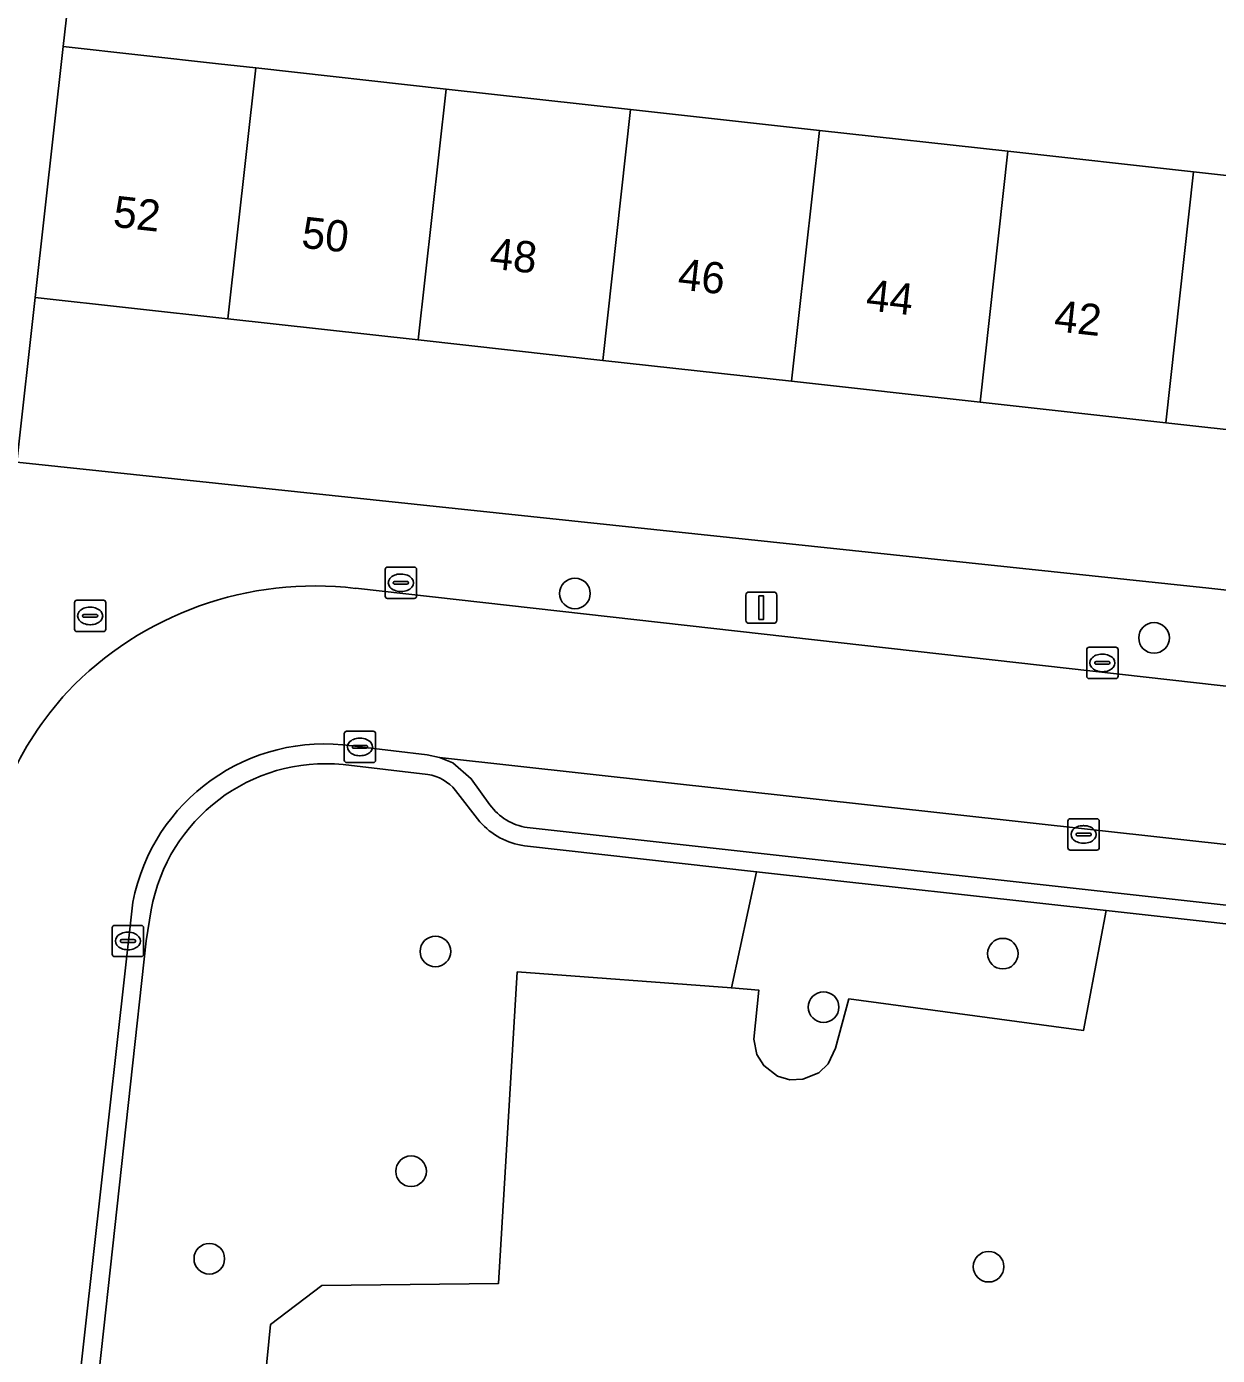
# Model space of a CAD drawing. Extents: x 162026 to 163502, y 387295 to 388169.
# Drawn here: x 162667.94 to 162705.98, y 387591.19 to 387633.65 of the extents above; entities that cross this region are included whole.
import ezdxf

# ---------------------------------------------------------------- set-up
doc = ezdxf.new("R2010")
doc.units = 0
for name, color, linetype in [('IMGEO_Berm_open', 7, 'Continuous'), ('IMGEO_Boom', 7, 'Continuous'), ('IMGEO_Erf', 7, 'Continuous'), ('IMGEO_Groenvoorziening', 7, 'Continuous'), ('IMGEO_Kolk', 7, 'Continuous'), ('IMGEO_Lichtmast', 7, 'Continuous'), ('IMGEO_Pand', 7, 'Continuous'), ('IMGEO_Pand_nummerreeks', 7, 'Continuous'), ('IMGEO_Parkeervlak_open', 7, 'Continuous'), ('IMGEO_Rijbaan_lokaal_open', 7, 'Continuous'), ('IMGEO_Rioolput', 7, 'Continuous'), ('IMGEO_Voetpad_open', 7, 'Continuous')]:
    doc.layers.add(name, color=color, linetype=linetype)

msp = doc.modelspace()

# ---------------------------------------------------------------- linework, layer by layer
at = {"layer": 'IMGEO_Berm_open'}
for points in [[(162682.144, 387609.613), (162681.554, 387610.126), (162681.124, 387610.298), (162680.734, 387610.377), (162678.589, 387610.63), (162678.346, 387610.665)], [(162678.051, 387610.068), (162680.753, 387609.749)], [(162682.741, 387608.778), (162682.144, 387609.613)], [(162681.644, 387609.241), (162682.42, 387608.241)], [(162781.533, 387597.206), (162780.327, 387597.34), (162683.93, 387608.057)], [(162683.839, 387607.47), (162691.254, 387606.645), (162702.421, 387605.402), (162766.048, 387598.321), (162766.107, 387598.314), (162781.064, 387596.643)], [(162671.334, 387605.667), (162668.803, 387582.969), (162668.785, 387582.735), (162669.382, 387582.658), (162669.759, 387586.112), (162671.761, 387604.43), (162671.923, 387605.422)]]:
    msp.add_lwpolyline(points, dxfattribs=at)
for centre, radius, start, end in [((162677.463, 387604.486), 6.242, 81.8656, 169.0953), ((162677.502, 387604.428), 5.667, 84.4397, 169.8961), ((162680.549, 387608.355), 1.409, 38.9644, 81.6567), ((162684.185, 387609.818), 1.78, 215.7718, 261.7636), ((162684.165, 387609.761), 2.314, 221.0588, 261.9072)]:
    msp.add_arc(centre, radius, start, end, dxfattribs=at)
at = {"layer": 'IMGEO_Boom'}
for centre in [(162685.454, 387615.534), (162703.951, 387614.114), (162680.999, 387604.095), (162699.122, 387604.026), (162693.396, 387602.317), (162680.221, 387597.072), (162673.777, 387594.279), (162698.668, 387594.024)]:
    msp.add_circle(centre, 0.489, dxfattribs=at)
at = {"layer": 'IMGEO_Erf'}
msp.add_lwpolyline([(162670.589, 387646.024), (162669.104, 387633.007), (162674.074, 387632.456), (162675.258, 387632.325), (162681.339, 387631.65), (162687.233, 387630.996), (162693.262, 387630.328), (162699.282, 387629.66), (162705.216, 387629.002), (162711.183, 387628.34), (162717.26, 387627.666), (162723.213, 387627.006), (162729.267, 387626.334), (162735.179, 387625.678), (162741.241, 387625.006), (162742.536, 387637.885)], dxfattribs=at)
msp.add_lwpolyline([(162722.324, 387618.99), (162716.371, 387619.65), (162710.294, 387620.324), (162704.327, 387620.986), (162698.393, 387621.644), (162692.373, 387622.312), (162686.344, 387622.98), (162680.45, 387623.634), (162674.369, 387624.308), (162668.215, 387624.991), (162667.627, 387619.734), (162705.702, 387615.707), (162739.777, 387611.878), (162739.813, 387612.19), (162740.352, 387616.99), (162734.29, 387617.662), (162728.378, 387618.318)], close=True, dxfattribs=at)
at = {"layer": 'IMGEO_Groenvoorziening'}
for points in [[(162680.753, 387609.749), (162678.051, 387610.068)], [(162682.42, 387608.241), (162681.644, 387609.241)], [(162683.61, 387603.444), (162690.454, 387602.929), (162691.254, 387606.645), (162683.839, 387607.47)], [(162671.923, 387605.422), (162671.761, 387604.43), (162669.759, 387586.112), (162675.09, 387585.675), (162675.736, 387592.178), (162677.374, 387593.42), (162683.013, 387593.482), (162683.61, 387603.444)], [(162766.107, 387598.314), (162766.048, 387598.321), (162702.421, 387605.402), (162701.695, 387601.568), (162694.208, 387602.579), (162693.779, 387601.007), (162693.543, 387600.509), (162693.243, 387600.223), (162692.734, 387600.011), (162692.32, 387599.999), (162691.922, 387600.116), (162691.484, 387600.451), (162691.267, 387600.804), (162691.165, 387601.289), (162691.327, 387602.863), (162690.454, 387602.929), (162683.61, 387603.444), (162683.013, 387593.482), (162677.374, 387593.42), (162675.736, 387592.178), (162675.09, 387585.675)]]:
    msp.add_lwpolyline(points, dxfattribs=at)
msp.add_lwpolyline([(162702.421, 387605.402), (162691.254, 387606.645), (162690.454, 387602.929), (162691.327, 387602.863), (162691.165, 387601.289), (162691.267, 387600.804), (162691.484, 387600.451), (162691.922, 387600.116), (162692.32, 387599.999), (162692.734, 387600.011), (162693.243, 387600.223), (162693.543, 387600.509), (162693.779, 387601.007), (162694.208, 387602.579), (162701.695, 387601.568)], close=True, dxfattribs=at)
for centre, radius, start, end in [((162677.502, 387604.428), 5.667, 84.4397, 169.8961), ((162680.549, 387608.355), 1.409, 38.9644, 81.6567), ((162684.165, 387609.761), 2.314, 221.0588, 261.9072)]:
    msp.add_arc(centre, radius, start, end, dxfattribs=at)
at = {"layer": 'IMGEO_Kolk'}
for p, q in [((162679.394, 387615.449), (162679.394, 387616.301)), ((162679.469, 387616.375), (162680.321, 387616.375)), ((162680.395, 387616.301), (162680.395, 387615.449)), ((162679.653, 387615.869), (162679.653, 387615.881)), ((162679.696, 387615.918), (162680.094, 387615.918)), ((162679.882, 387616.155), (162679.907, 387616.155)), ((162680.137, 387615.881), (162680.137, 387615.869)), ((162680.091, 387615.832), (162679.693, 387615.832)), ((162679.905, 387615.595), (162679.88, 387615.595)), ((162680.321, 387615.375), (162679.469, 387615.375)), ((162701.801, 387612.888), (162701.801, 387613.74)), ((162701.876, 387613.814), (162702.728, 387613.814)), ((162702.802, 387613.74), (162702.802, 387612.888)), ((162702.06, 387613.308), (162702.06, 387613.32)), ((162702.103, 387613.357), (162702.501, 387613.357)), ((162702.289, 387613.594), (162702.314, 387613.594)), ((162702.544, 387613.32), (162702.544, 387613.308)), ((162702.498, 387613.271), (162702.1, 387613.271)), ((162702.312, 387613.034), (162702.287, 387613.034)), ((162702.728, 387612.814), (162701.876, 387612.814)), ((162678.088, 387610.204), (162678.088, 387611.056)), ((162678.163, 387611.13), (162679.015, 387611.13)), ((162678.576, 387610.91), (162678.601, 387610.91)), ((162679.089, 387611.056), (162679.089, 387610.204)), ((162678.347, 387610.624), (162678.347, 387610.636)), ((162678.785, 387610.587), (162678.387, 387610.587)), ((162678.39, 387610.673), (162678.788, 387610.673)), ((162678.599, 387610.35), (162678.574, 387610.35)), ((162678.831, 387610.636), (162678.831, 387610.624)), ((162679.015, 387610.13), (162678.163, 387610.13)), ((162701.201, 387607.409), (162701.201, 387608.261)), ((162701.276, 387608.335), (162702.128, 387608.335)), ((162702.202, 387608.261), (162702.202, 387607.409)), ((162701.46, 387607.829), (162701.46, 387607.841)), ((162701.898, 387607.792), (162701.5, 387607.792)), ((162701.503, 387607.878), (162701.901, 387607.878)), ((162701.689, 387608.115), (162701.714, 387608.115)), ((162701.944, 387607.841), (162701.944, 387607.829)), ((162701.712, 387607.555), (162701.687, 387607.555)), ((162702.128, 387607.335), (162701.276, 387607.335)), ((162670.676, 387604.004), (162670.676, 387604.856)), ((162670.751, 387604.93), (162671.603, 387604.93)), ((162671.677, 387604.856), (162671.677, 387604.004)), ((162670.935, 387604.424), (162670.935, 387604.436)), ((162670.978, 387604.473), (162671.376, 387604.473)), ((162671.164, 387604.71), (162671.189, 387604.71)), ((162671.419, 387604.436), (162671.419, 387604.424)), ((162671.373, 387604.387), (162670.975, 387604.387)), ((162671.187, 387604.15), (162671.162, 387604.15)), ((162671.603, 387603.93), (162670.751, 387603.93))]:
    msp.add_line(p, q, dxfattribs=at)
for points in [[(162679.394, 387615.449), (162679.394, 387616.301)], [(162679.469, 387616.375), (162680.321, 387616.375)], [(162680.395, 387616.301), (162680.395, 387615.449)], [(162680.321, 387615.375), (162679.469, 387615.375)], [(162701.801, 387612.888), (162701.801, 387613.74)], [(162701.876, 387613.814), (162702.728, 387613.814)], [(162702.802, 387613.74), (162702.802, 387612.888)], [(162702.728, 387612.814), (162701.876, 387612.814)], [(162678.088, 387610.204), (162678.088, 387611.056)], [(162678.163, 387611.13), (162679.015, 387611.13)], [(162679.089, 387611.056), (162679.089, 387610.204)], [(162679.015, 387610.13), (162678.163, 387610.13)], [(162701.201, 387607.409), (162701.201, 387608.261)], [(162701.276, 387608.335), (162702.128, 387608.335)], [(162702.202, 387608.261), (162702.202, 387607.409)], [(162702.128, 387607.335), (162701.276, 387607.335)], [(162670.676, 387604.004), (162670.676, 387604.856)], [(162670.751, 387604.93), (162671.603, 387604.93)], [(162671.677, 387604.856), (162671.677, 387604.004)], [(162671.603, 387603.93), (162670.751, 387603.93)]]:
    msp.add_lwpolyline(points, dxfattribs=at)
for centre, radius, start, end in [((162679.471, 387616.299), 0.0765, 91.552, 178.448), ((162679.471, 387616.299), 0.0765, 91.552, 178.448), ((162680.319, 387616.299), 0.0765, 1.552, 88.448), ((162680.319, 387616.299), 0.0765, 1.552, 88.448), ((162679.693, 387615.878), 0.0403, 85.8775, 175.7526), ((162679.69, 387615.868), 0.0366, 178.938, 274.7102), ((162680.094, 387615.875), 0.043, 264.8664, 352.4533), ((162680.098, 387615.88), 0.0386, 1.7309, 96.639), ((162679.471, 387615.451), 0.0765, 181.552, 268.448), ((162679.471, 387615.451), 0.0765, 181.552, 268.448), ((162680.319, 387615.451), 0.0765, 271.552, 358.448), ((162680.319, 387615.451), 0.0765, 271.552, 358.448), ((162701.878, 387613.738), 0.0765, 91.552, 178.448), ((162701.878, 387613.738), 0.0765, 91.552, 178.448), ((162702.726, 387613.738), 0.0765, 1.552, 88.448), ((162702.726, 387613.738), 0.0765, 1.552, 88.448), ((162702.1, 387613.317), 0.0403, 85.8775, 175.7526), ((162702.097, 387613.307), 0.0366, 178.938, 274.7102), ((162702.501, 387613.314), 0.043, 264.8664, 352.4533), ((162702.505, 387613.319), 0.0386, 1.7309, 96.639), ((162701.878, 387612.89), 0.0765, 181.552, 268.448), ((162701.878, 387612.89), 0.0765, 181.552, 268.448), ((162702.726, 387612.89), 0.0765, 271.552, 358.448), ((162702.726, 387612.89), 0.0765, 271.552, 358.448), ((162678.165, 387611.054), 0.0765, 91.552, 178.448), ((162678.165, 387611.054), 0.0765, 91.552, 178.448), ((162679.013, 387611.054), 0.0765, 1.552, 88.448), ((162679.013, 387611.054), 0.0765, 1.552, 88.448), ((162678.387, 387610.633), 0.0403, 85.8775, 175.7526), ((162678.384, 387610.623), 0.0366, 178.938, 274.7102), ((162678.788, 387610.63), 0.043, 264.8664, 352.4533), ((162678.792, 387610.635), 0.0386, 1.7309, 96.639), ((162678.165, 387610.206), 0.0765, 181.552, 268.448), ((162678.165, 387610.206), 0.0765, 181.552, 268.448), ((162679.013, 387610.206), 0.0765, 271.552, 358.448), ((162679.013, 387610.206), 0.0765, 271.552, 358.448), ((162701.278, 387608.259), 0.0765, 91.552, 178.448), ((162701.278, 387608.259), 0.0765, 91.552, 178.448), ((162702.126, 387608.259), 0.0765, 1.552, 88.448), ((162702.126, 387608.259), 0.0765, 1.552, 88.448), ((162701.5, 387607.838), 0.0403, 85.8775, 175.7526), ((162701.497, 387607.828), 0.0366, 178.938, 274.7102), ((162701.901, 387607.835), 0.043, 264.8664, 352.4533), ((162701.905, 387607.84), 0.0386, 1.7309, 96.639), ((162701.278, 387607.411), 0.0765, 181.552, 268.448), ((162701.278, 387607.411), 0.0765, 181.552, 268.448), ((162702.126, 387607.411), 0.0765, 271.552, 358.448), ((162702.126, 387607.411), 0.0765, 271.552, 358.448), ((162670.753, 387604.854), 0.0765, 91.552, 178.448), ((162670.753, 387604.854), 0.0765, 91.552, 178.448), ((162671.601, 387604.854), 0.0765, 1.552, 88.448), ((162671.601, 387604.854), 0.0765, 1.552, 88.448), ((162670.975, 387604.433), 0.0403, 85.8775, 175.7526), ((162670.972, 387604.423), 0.0366, 178.938, 274.7102), ((162671.376, 387604.43), 0.043, 264.8664, 352.4533), ((162671.38, 387604.435), 0.0386, 1.7309, 96.639), ((162670.753, 387604.006), 0.0765, 181.552, 268.448), ((162670.753, 387604.006), 0.0765, 181.552, 268.448), ((162671.601, 387604.006), 0.0765, 271.552, 358.448), ((162671.601, 387604.006), 0.0765, 271.552, 358.448)]:
    msp.add_arc(centre, radius, start, end, dxfattribs=at)
for centre, major_axis, ratio, start_param, end_param in [((162679.881, 387615.875), (-0.387, 0.002), 0.722429, 4.712389, 7.853982), ((162679.906, 387615.875), (-0.39, 0.002), 0.717154, 1.570796, 4.712389), ((162702.288, 387613.314), (-0.387, 0.002), 0.722429, 4.712389, 7.853982), ((162702.313, 387613.314), (-0.39, 0.002), 0.717154, 1.570796, 4.712389), ((162678.575, 387610.63), (-0.387, 0.002), 0.722429, 4.712389, 7.853982), ((162678.6, 387610.63), (-0.39, 0.002), 0.717154, 1.570796, 4.712389), ((162701.688, 387607.835), (-0.387, 0.002), 0.722429, 4.712389, 7.853982), ((162701.713, 387607.835), (-0.39, 0.002), 0.717154, 1.570796, 4.712389), ((162671.163, 387604.43), (-0.387, 0.002), 0.722429, 4.712389, 7.853982), ((162671.188, 387604.43), (-0.39, 0.002), 0.717154, 1.570796, 4.712389)]:
    msp.add_ellipse(centre, major_axis=major_axis, ratio=ratio, start_param=start_param, end_param=end_param, dxfattribs=at)
at = {"layer": 'IMGEO_Lichtmast'}
for p, q in [((162690.912, 387614.68), (162690.912, 387615.48)), ((162690.912, 387615.48), (162690.912, 387614.68)), ((162691.012, 387615.58), (162691.802, 387615.58)), ((162691.802, 387615.58), (162691.012, 387615.58)), ((162691.902, 387615.48), (162691.902, 387614.68)), ((162691.902, 387614.68), (162691.902, 387615.48)), ((162691.802, 387614.58), (162691.012, 387614.58)), ((162691.012, 387614.58), (162691.802, 387614.58))]:
    msp.add_line(p, q, dxfattribs=at)
msp.add_lwpolyline([(162691.332, 387615.455), (162691.482, 387615.455), (162691.482, 387614.705), (162691.332, 387614.705), (162691.332, 387615.455)], dxfattribs=at)
for centre, start, end in [((162691.012, 387615.48), 90, 180), ((162691.012, 387615.48), 90, 180), ((162691.802, 387615.48), 0, 90), ((162691.802, 387615.48), 360, 90), ((162691.012, 387614.68), 180, 270), ((162691.012, 387614.68), 180, 270), ((162691.802, 387614.68), 270, 0), ((162691.802, 387614.68), 270, 0)]:
    msp.add_arc(centre, 0.1, start, end, dxfattribs=at)
at = {"layer": 'IMGEO_Pand'}
for points in [[(162668.215, 387624.991), (162674.369, 387624.308), (162675.258, 387632.325), (162674.074, 387632.456), (162669.104, 387633.007)], [(162681.339, 387631.65), (162675.258, 387632.325), (162674.369, 387624.308), (162680.45, 387623.634)], [(162680.45, 387623.634), (162686.344, 387622.98), (162687.233, 387630.996), (162681.339, 387631.65)], [(162693.262, 387630.328), (162687.233, 387630.996), (162686.344, 387622.98), (162692.373, 387622.312)], [(162692.373, 387622.312), (162698.393, 387621.644), (162699.282, 387629.66), (162693.262, 387630.328)], [(162698.393, 387621.644), (162704.327, 387620.986), (162705.216, 387629.002), (162699.282, 387629.66)], [(162711.183, 387628.34), (162705.216, 387629.002), (162704.327, 387620.986), (162710.294, 387620.324)]]:
    msp.add_lwpolyline(points, close=True, dxfattribs=at)
at = {"layer": 'IMGEO_Parkeervlak_open'}
for points in [[(162681.124, 387610.298), (162681.554, 387610.126), (162682.144, 387609.613), (162682.741, 387608.778)], [(162781.333, 387599.206), (162681.124, 387610.298)], [(162683.93, 387608.057), (162780.327, 387597.34), (162781.533, 387597.206)]]:
    msp.add_lwpolyline(points, dxfattribs=at)
msp.add_arc((162684.185, 387609.818), 1.78, 215.7718, 261.7636, dxfattribs=at)
at = {"layer": 'IMGEO_Rijbaan_lokaal_open'}
for points in [[(162783.887, 387604.024), (162781.985, 387604.171), (162780.084, 387604.333), (162754.87, 387607.096), (162678.45, 387615.698)], [(162678.346, 387610.665), (162678.589, 387610.63), (162680.734, 387610.377), (162681.124, 387610.298), (162781.333, 387599.206)], [(162666.445, 387606.164), (162665.897, 387601.506), (162664.858, 387592.399), (162664.182, 387586.499), (162663.782, 387583.016), (162668.772, 387582.575), (162668.785, 387582.735), (162668.803, 387582.969), (162671.334, 387605.667)]]:
    msp.add_lwpolyline(points, dxfattribs=at)
for centre, radius, start, end in [((162677.142, 387604.88), 10.896, 83.1033, 136.4203), ((162677.406, 387604.976), 11.025, 137.7255, 173.8129), ((162677.463, 387604.486), 6.242, 81.8656, 169.0953)]:
    msp.add_arc(centre, radius, start, end, dxfattribs=at)
at = {"layer": 'IMGEO_Rioolput'}
for p, q in [((162669.47, 387614.39), (162669.47, 387615.242)), ((162669.545, 387615.316), (162670.397, 387615.316)), ((162669.958, 387615.096), (162669.983, 387615.096)), ((162670.471, 387615.242), (162670.471, 387614.39)), ((162669.729, 387614.81), (162669.729, 387614.822)), ((162670.167, 387614.773), (162669.769, 387614.773)), ((162669.772, 387614.859), (162670.17, 387614.859)), ((162670.213, 387614.822), (162670.213, 387614.81)), ((162670.397, 387614.316), (162669.545, 387614.316)), ((162669.981, 387614.536), (162669.956, 387614.536))]:
    msp.add_line(p, q, dxfattribs=at)
for points in [[(162669.47, 387614.39), (162669.47, 387615.242)], [(162669.545, 387615.316), (162670.397, 387615.316)], [(162670.471, 387615.242), (162670.471, 387614.39)], [(162670.397, 387614.316), (162669.545, 387614.316)]]:
    msp.add_lwpolyline(points, dxfattribs=at)
for centre, radius, start, end in [((162669.547, 387615.24), 0.0765, 91.552, 178.448), ((162669.547, 387615.24), 0.0765, 91.552, 178.448), ((162670.395, 387615.24), 0.0765, 1.552, 88.448), ((162670.395, 387615.24), 0.0765, 1.552, 88.448), ((162669.769, 387614.819), 0.0403, 85.8775, 175.7526), ((162669.766, 387614.809), 0.0366, 178.938, 274.7102), ((162670.17, 387614.816), 0.043, 264.8664, 352.4533), ((162670.174, 387614.821), 0.0386, 1.7309, 96.639), ((162669.547, 387614.392), 0.0765, 181.552, 268.448), ((162669.547, 387614.392), 0.0765, 181.552, 268.448), ((162670.395, 387614.392), 0.0765, 271.552, 358.448), ((162670.395, 387614.392), 0.0765, 271.552, 358.448)]:
    msp.add_arc(centre, radius, start, end, dxfattribs=at)
for centre, major_axis, ratio, start_param, end_param in [((162669.957, 387614.816), (-0.387, 0.002), 0.722429, 4.712389, 7.853982), ((162669.982, 387614.816), (-0.39, 0.002), 0.717154, 1.570796, 4.712389)]:
    msp.add_ellipse(centre, major_axis=major_axis, ratio=ratio, start_param=start_param, end_param=end_param, dxfattribs=at)
at = {"layer": 'IMGEO_Voetpad_open'}
for points in [[(162664.227, 387621.638), (162667.627, 387619.734), (162668.215, 387624.991), (162669.104, 387633.007), (162670.589, 387646.024)], [(162780.16, 387607.292), (162768.805, 387608.615), (162742.512, 387611.57), (162739.777, 387611.878), (162705.702, 387615.707), (162667.627, 387619.734), (162664.429, 387616.288), (162662.588, 387599.201), (162662.339, 387596.812), (162661.41, 387588.838), (162661.175, 387586.861), (162660.99, 387585.173), (162660.005, 387576.174), (162663.006, 387576.228), (162663.782, 387583.016), (162664.182, 387586.499), (162663.735, 387586.549), (162665.401, 387601.561), (162665.897, 387601.506), (162666.445, 387606.164)], [(162678.45, 387615.698), (162754.87, 387607.096), (162780.084, 387604.333), (162781.985, 387604.171), (162783.887, 387604.024)]]:
    msp.add_lwpolyline(points, dxfattribs=at)
for centre, radius, start, end in [((162677.142, 387604.88), 10.896, 83.1033, 136.4203), ((162677.406, 387604.976), 11.025, 137.7255, 173.8129)]:
    msp.add_arc(centre, radius, start, end, dxfattribs=at)

# ---------------------------------------------------------------- texts
at = {"layer": 'IMGEO_Pand_nummerreeks'}
for s, p in [('52', (162670.674, 387627.253)), ('50', (162676.692, 387626.586)), ('48', (162682.703, 387625.919)), ('46', (162688.712, 387625.253)), ('44', (162694.723, 387624.586)), ('42', (162700.731, 387623.919))]:
    msp.add_text(s, height=1, rotation=353.671, dxfattribs=at).set_placement(p)

doc.saveas('drawing.dxf')
